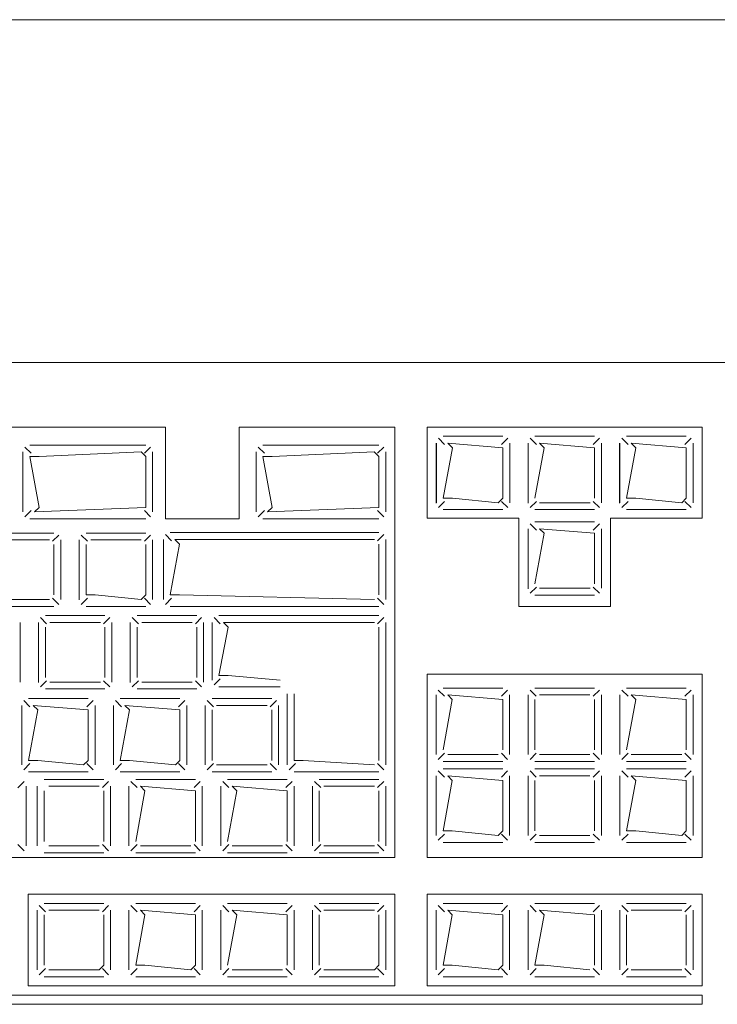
# Model space of a CAD drawing. Header units: feet. Extents: x 8 to 127, y 6 to 90.
# Tile 281 of 538: x 44.6903 to 44.7663, y 50.2927 to 50.4. Entities that reach past the tile are written whole.
import ezdxf

# ---------------------------------------------------------------- set-up
doc = ezdxf.new("R2010")
doc.units = ezdxf.units.FT
doc.header["$MEASUREMENT"] = 0
doc.layers.add('MOBILARIO', color=8, linetype='Continuous')
doc.layers.add('MOBILIÁRIO2', color=250, linetype='Continuous')

msp = doc.modelspace()

# ---------------------------------------------------------------- linework, layer by layer
at = {"layer": 'MOBILARIO', "lineweight": 5}
for p, q in [((44.58266, 50.36268), (44.81066, 50.36268)), ((44.58266, 50.36268), (44.81066, 50.36268)), ((44.60966, 50.35562), (44.70616, 50.35562)), ((44.60966, 50.35562), (44.70616, 50.35562)), ((44.70616, 50.34562), (44.70616, 50.35562)), ((44.70616, 50.34562), (44.70616, 50.35562)), ((44.71416, 50.35562), (44.73116, 50.35562)), ((44.71416, 50.34562), (44.71416, 50.35562)), ((44.71416, 50.35562), (44.73116, 50.35562)), ((44.71416, 50.34562), (44.71416, 50.35562)), ((44.73116, 50.30868), (44.73116, 50.35562)), ((44.73116, 50.30868), (44.73116, 50.35562)), ((44.76466, 50.35562), (44.73466, 50.35562)), ((44.73466, 50.35562), (44.73466, 50.34568)), ((44.76466, 50.35562), (44.73466, 50.35562)), ((44.73466, 50.35562), (44.73466, 50.34568)), ((44.76466, 50.34568), (44.76466, 50.35562)), ((44.76466, 50.34568), (44.76466, 50.35562)), ((44.73657, 50.35372), (44.73589, 50.3544)), ((44.73657, 50.35372), (44.73589, 50.3544)), ((44.73642, 50.35462), (44.74292, 50.35462)), ((44.73642, 50.35462), (44.74292, 50.35462)), ((44.74278, 50.35372), (44.74345, 50.3544)), ((44.74278, 50.35372), (44.74345, 50.3544)), ((44.74657, 50.35372), (44.74589, 50.3544)), ((44.74657, 50.35372), (44.74589, 50.3544)), ((44.74642, 50.35462), (44.75292, 50.35462)), ((44.74642, 50.35462), (44.75292, 50.35462)), ((44.75278, 50.35372), (44.75345, 50.3544)), ((44.75278, 50.35372), (44.75345, 50.3544)), ((44.75656, 50.35372), (44.75588, 50.3544)), ((44.75656, 50.35372), (44.75588, 50.3544)), ((44.75641, 50.35462), (44.76291, 50.35462)), ((44.75641, 50.35462), (44.76291, 50.35462)), ((44.76276, 50.35372), (44.76344, 50.3544)), ((44.76276, 50.35372), (44.76344, 50.3544)), ((44.69151, 50.35277), (44.69083, 50.35344)), ((44.69151, 50.35277), (44.69083, 50.35344)), ((44.70399, 50.35366), (44.69136, 50.35366)), ((44.70399, 50.35366), (44.69136, 50.35366)), ((44.70384, 50.35277), (44.70452, 50.35344)), ((44.70384, 50.35277), (44.70452, 50.35344)), ((44.71692, 50.35277), (44.71624, 50.35344)), ((44.71692, 50.35277), (44.71624, 50.35344)), ((44.7294, 50.35366), (44.71677, 50.35366)), ((44.7294, 50.35366), (44.71677, 50.35366)), ((44.72925, 50.35277), (44.72993, 50.35344)), ((44.72925, 50.35277), (44.72993, 50.35344)), ((44.73566, 50.34733), (44.73566, 50.35388)), ((44.73566, 50.34733), (44.73566, 50.35388)), ((44.73567, 50.34737), (44.73567, 50.35387)), ((44.73567, 50.34737), (44.73567, 50.35387)), ((44.73642, 50.34787), (44.73742, 50.35337)), ((44.73642, 50.34787), (44.73742, 50.35337)), ((44.73742, 50.35337), (44.73692, 50.35387)), ((44.73692, 50.35387), (44.74292, 50.35337)), ((44.73742, 50.35337), (44.73692, 50.35387)), ((44.73692, 50.35387), (44.74292, 50.35337)), ((44.74292, 50.35337), (44.74292, 50.34787)), ((44.74292, 50.35337), (44.74292, 50.34787)), ((44.74367, 50.35387), (44.74367, 50.34737)), ((44.74367, 50.35387), (44.74367, 50.34737)), ((44.74566, 50.34733), (44.74566, 50.35388)), ((44.74566, 50.34733), (44.74566, 50.35388)), ((44.74567, 50.34737), (44.74567, 50.35387)), ((44.74567, 50.34737), (44.74567, 50.35387)), ((44.74642, 50.34787), (44.74742, 50.35337)), ((44.74642, 50.34787), (44.74742, 50.35337)), ((44.74742, 50.35337), (44.74692, 50.35387)), ((44.74692, 50.35387), (44.75292, 50.35337)), ((44.74742, 50.35337), (44.74692, 50.35387)), ((44.74692, 50.35387), (44.75292, 50.35337)), ((44.75292, 50.35337), (44.75292, 50.34787)), ((44.75292, 50.35337), (44.75292, 50.34787)), ((44.75367, 50.35387), (44.75367, 50.34737)), ((44.75367, 50.35387), (44.75367, 50.34737)), ((44.75565, 50.34733), (44.75565, 50.35388)), ((44.75565, 50.34733), (44.75565, 50.35388)), ((44.75566, 50.34737), (44.75566, 50.35387)), ((44.75566, 50.34737), (44.75566, 50.35387)), ((44.75641, 50.34787), (44.75741, 50.35337)), ((44.75641, 50.34787), (44.75741, 50.35337)), ((44.75741, 50.35337), (44.75691, 50.35387)), ((44.75691, 50.35387), (44.76291, 50.35337)), ((44.75741, 50.35337), (44.75691, 50.35387)), ((44.75691, 50.35387), (44.76291, 50.35337)), ((44.76291, 50.35337), (44.76291, 50.34787)), ((44.76291, 50.35337), (44.76291, 50.34787)), ((44.76366, 50.35387), (44.76366, 50.34737)), ((44.76366, 50.35387), (44.76366, 50.34737)), ((44.69061, 50.35291), (44.69061, 50.34637)), ((44.69061, 50.35291), (44.69061, 50.34637)), ((44.69236, 50.35241), (44.69136, 50.35241)), ((44.69136, 50.35241), (44.69236, 50.34687)), ((44.69236, 50.35241), (44.69136, 50.35241)), ((44.69136, 50.35241), (44.69236, 50.34687)), ((44.70349, 50.35291), (44.69236, 50.35241)), ((44.70349, 50.35291), (44.69236, 50.35241)), ((44.70399, 50.35241), (44.70349, 50.35291)), ((44.70399, 50.35241), (44.70349, 50.35291)), ((44.70399, 50.34687), (44.70399, 50.35241)), ((44.70399, 50.34687), (44.70399, 50.35241)), ((44.70474, 50.34637), (44.70474, 50.35291)), ((44.70474, 50.34637), (44.70474, 50.35291)), ((44.71602, 50.35291), (44.71602, 50.34637)), ((44.71602, 50.35291), (44.71602, 50.34637)), ((44.71777, 50.35241), (44.71677, 50.35241)), ((44.71677, 50.35241), (44.71777, 50.34687)), ((44.71777, 50.35241), (44.71677, 50.35241)), ((44.71677, 50.35241), (44.71777, 50.34687)), ((44.7289, 50.35291), (44.71777, 50.35241)), ((44.7289, 50.35291), (44.71777, 50.35241)), ((44.7294, 50.35241), (44.7289, 50.35291)), ((44.7294, 50.35241), (44.7289, 50.35291)), ((44.7294, 50.34687), (44.7294, 50.35241)), ((44.7294, 50.34687), (44.7294, 50.35241)), ((44.73015, 50.34637), (44.73015, 50.35291)), ((44.73015, 50.34637), (44.73015, 50.35291)), ((44.73742, 50.34787), (44.73642, 50.34787)), ((44.73742, 50.34787), (44.73642, 50.34787)), ((44.74242, 50.34737), (44.73742, 50.34787)), ((44.74242, 50.34737), (44.73742, 50.34787)), ((44.74292, 50.34787), (44.74242, 50.34737)), ((44.74292, 50.34787), (44.74242, 50.34737)), ((44.75741, 50.34787), (44.75641, 50.34787)), ((44.75741, 50.34787), (44.75641, 50.34787)), ((44.76241, 50.34737), (44.75741, 50.34787)), ((44.76241, 50.34737), (44.75741, 50.34787)), ((44.76291, 50.34787), (44.76241, 50.34737)), ((44.76291, 50.34787), (44.76241, 50.34737)), ((44.69236, 50.34687), (44.69186, 50.34637)), ((44.69186, 50.34637), (44.70399, 50.34687)), ((44.69236, 50.34687), (44.69186, 50.34637)), ((44.69186, 50.34637), (44.70399, 50.34687)), ((44.71777, 50.34687), (44.71727, 50.34637)), ((44.71727, 50.34637), (44.7294, 50.34687)), ((44.71777, 50.34687), (44.71727, 50.34637)), ((44.71727, 50.34637), (44.7294, 50.34687)), ((44.73657, 50.34752), (44.73589, 50.34684)), ((44.73657, 50.34752), (44.73589, 50.34684)), ((44.74292, 50.34662), (44.73642, 50.34662)), ((44.74292, 50.34662), (44.73642, 50.34662)), ((44.74278, 50.34752), (44.74345, 50.34684)), ((44.74278, 50.34752), (44.74345, 50.34684)), ((44.74657, 50.34752), (44.74589, 50.34684)), ((44.74657, 50.34752), (44.74589, 50.34684)), ((44.75292, 50.34662), (44.74642, 50.34662)), ((44.75292, 50.34662), (44.74642, 50.34662)), ((44.75242, 50.34737), (44.74692, 50.34737)), ((44.75242, 50.34737), (44.74692, 50.34737)), ((44.75278, 50.34752), (44.75345, 50.34684)), ((44.75278, 50.34752), (44.75345, 50.34684)), ((44.75656, 50.34752), (44.75588, 50.34684)), ((44.75656, 50.34752), (44.75588, 50.34684)), ((44.76291, 50.34662), (44.75641, 50.34662)), ((44.76291, 50.34662), (44.75641, 50.34662)), ((44.76276, 50.34752), (44.76344, 50.34684)), ((44.76276, 50.34752), (44.76344, 50.34684)), ((44.69151, 50.34652), (44.69083, 50.34584)), ((44.69151, 50.34652), (44.69083, 50.34584)), ((44.69136, 50.34562), (44.70399, 50.34562)), ((44.69136, 50.34562), (44.70399, 50.34562)), ((44.70384, 50.34652), (44.70452, 50.34584)), ((44.70384, 50.34652), (44.70452, 50.34584)), ((44.70616, 50.34562), (44.71416, 50.34562)), ((44.70616, 50.34562), (44.71416, 50.34562)), ((44.71692, 50.34652), (44.71624, 50.34584)), ((44.71692, 50.34652), (44.71624, 50.34584)), ((44.71677, 50.34562), (44.7294, 50.34562)), ((44.71677, 50.34562), (44.7294, 50.34562)), ((44.72925, 50.34652), (44.72993, 50.34584)), ((44.72925, 50.34652), (44.72993, 50.34584)), ((44.73466, 50.34568), (44.74466, 50.34568)), ((44.73466, 50.34568), (44.74466, 50.34568)), ((44.74466, 50.34568), (44.74466, 50.33607)), ((44.74466, 50.34568), (44.74466, 50.33607)), ((44.75466, 50.34568), (44.76466, 50.34568)), ((44.75466, 50.33607), (44.75466, 50.34568)), ((44.75466, 50.34568), (44.76466, 50.34568)), ((44.75466, 50.33607), (44.75466, 50.34568)), ((44.74566, 50.338), (44.74566, 50.34454)), ((44.74566, 50.338), (44.74566, 50.34454)), ((44.74567, 50.33804), (44.74567, 50.34454)), ((44.74567, 50.33804), (44.74567, 50.34454)), ((44.74657, 50.34439), (44.74589, 50.34507)), ((44.74657, 50.34439), (44.74589, 50.34507)), ((44.74642, 50.34529), (44.75292, 50.34529)), ((44.74642, 50.34529), (44.75292, 50.34529)), ((44.74742, 50.34404), (44.74692, 50.34454)), ((44.74692, 50.34454), (44.75292, 50.34404)), ((44.74742, 50.34404), (44.74692, 50.34454)), ((44.74692, 50.34454), (44.75292, 50.34404)), ((44.75278, 50.34439), (44.75345, 50.34507)), ((44.75278, 50.34439), (44.75345, 50.34507)), ((44.75367, 50.34454), (44.75367, 50.33804)), ((44.75367, 50.34454), (44.75367, 50.33804)), ((44.68749, 50.34407), (44.69399, 50.34407)), ((44.68749, 50.34407), (44.69399, 50.34407)), ((44.69384, 50.34317), (44.69452, 50.34385)), ((44.69384, 50.34317), (44.69452, 50.34385)), ((44.69672, 50.33678), (44.69672, 50.34332)), ((44.69672, 50.33678), (44.69672, 50.34332)), ((44.69763, 50.34317), (44.69695, 50.34385)), ((44.69763, 50.34317), (44.69695, 50.34385)), ((44.69749, 50.34407), (44.70399, 50.34407)), ((44.69749, 50.34407), (44.70399, 50.34407)), ((44.70384, 50.34317), (44.70452, 50.34385)), ((44.70384, 50.34317), (44.70452, 50.34385)), ((44.70591, 50.34337), (44.70591, 50.33682)), ((44.70591, 50.34337), (44.70591, 50.33682)), ((44.7068, 50.34322), (44.70613, 50.3439)), ((44.7068, 50.34322), (44.70613, 50.3439)), ((44.72941, 50.34412), (44.70666, 50.34412)), ((44.72941, 50.34412), (44.70666, 50.34412)), ((44.70766, 50.34287), (44.70716, 50.34337)), ((44.70716, 50.34337), (44.72891, 50.34337)), ((44.70766, 50.34287), (44.70716, 50.34337)), ((44.70716, 50.34337), (44.72891, 50.34337)), ((44.72926, 50.34322), (44.72994, 50.3439)), ((44.72926, 50.34322), (44.72994, 50.3439)), ((44.73016, 50.33682), (44.73016, 50.34337)), ((44.73016, 50.33682), (44.73016, 50.34337)), ((44.74642, 50.33854), (44.74742, 50.34404)), ((44.74642, 50.33854), (44.74742, 50.34404)), ((44.75292, 50.34404), (44.75292, 50.33854)), ((44.75292, 50.34404), (44.75292, 50.33854)), ((44.68799, 50.34332), (44.69349, 50.34332)), ((44.68799, 50.34332), (44.69349, 50.34332)), ((44.69399, 50.34282), (44.69399, 50.33732)), ((44.69399, 50.34282), (44.69399, 50.33732)), ((44.69474, 50.34332), (44.69474, 50.33682)), ((44.69474, 50.34332), (44.69474, 50.33682)), ((44.69674, 50.33682), (44.69674, 50.34332)), ((44.69674, 50.33682), (44.69674, 50.34332)), ((44.69749, 50.33732), (44.69749, 50.34282)), ((44.69749, 50.33732), (44.69749, 50.34282)), ((44.69799, 50.34332), (44.70349, 50.34332)), ((44.69799, 50.34332), (44.70349, 50.34332)), ((44.70399, 50.34282), (44.70399, 50.33732)), ((44.70399, 50.34282), (44.70399, 50.33732)), ((44.70474, 50.34332), (44.70474, 50.33682)), ((44.70474, 50.34332), (44.70474, 50.33682)), ((44.70666, 50.33732), (44.70766, 50.34287)), ((44.70666, 50.33732), (44.70766, 50.34287)), ((44.72941, 50.34287), (44.72941, 50.33732)), ((44.72941, 50.34287), (44.72941, 50.33732)), ((44.74657, 50.33818), (44.74589, 50.3375)), ((44.74657, 50.33818), (44.74589, 50.3375)), ((44.75242, 50.33804), (44.74692, 50.33804)), ((44.75242, 50.33804), (44.74692, 50.33804)), ((44.75278, 50.33818), (44.75345, 50.3375)), ((44.75278, 50.33818), (44.75345, 50.3375)), ((44.69384, 50.33696), (44.69452, 50.33629)), ((44.69384, 50.33696), (44.69452, 50.33629)), ((44.69763, 50.33696), (44.69695, 50.33629)), ((44.69763, 50.33696), (44.69695, 50.33629)), ((44.69849, 50.33732), (44.69749, 50.33732)), ((44.69849, 50.33732), (44.69749, 50.33732)), ((44.70349, 50.33682), (44.69849, 50.33732)), ((44.70349, 50.33682), (44.69849, 50.33732)), ((44.70399, 50.33732), (44.70349, 50.33682)), ((44.70399, 50.33732), (44.70349, 50.33682)), ((44.70384, 50.33696), (44.70452, 50.33629)), ((44.70384, 50.33696), (44.70452, 50.33629)), ((44.7068, 50.33697), (44.70613, 50.33629)), ((44.7068, 50.33697), (44.70613, 50.33629)), ((44.70766, 50.33732), (44.70666, 50.33732)), ((44.70766, 50.33732), (44.70666, 50.33732)), ((44.72891, 50.33682), (44.70766, 50.33732)), ((44.72891, 50.33682), (44.70766, 50.33732)), ((44.72926, 50.33697), (44.72994, 50.33629)), ((44.72926, 50.33697), (44.72994, 50.33629)), ((44.75292, 50.33729), (44.74642, 50.33729)), ((44.75292, 50.33729), (44.74642, 50.33729)), ((44.69399, 50.33607), (44.68749, 50.33607)), ((44.69399, 50.33607), (44.68749, 50.33607)), ((44.69349, 50.33682), (44.68799, 50.33682)), ((44.69349, 50.33682), (44.68799, 50.33682)), ((44.70399, 50.33607), (44.69749, 50.33607)), ((44.70399, 50.33607), (44.69749, 50.33607)), ((44.70666, 50.33607), (44.72941, 50.33607)), ((44.70666, 50.33607), (44.72941, 50.33607)), ((44.74466, 50.33607), (44.75466, 50.33607)), ((44.74466, 50.33607), (44.75466, 50.33607)), ((44.69319, 50.33417), (44.69252, 50.33485)), ((44.69319, 50.33417), (44.69252, 50.33485)), ((44.69305, 50.33507), (44.69955, 50.33507)), ((44.69305, 50.33507), (44.69955, 50.33507)), ((44.6994, 50.33417), (44.70008, 50.33485)), ((44.6994, 50.33417), (44.70008, 50.33485)), ((44.70319, 50.33417), (44.70252, 50.33485)), ((44.70319, 50.33417), (44.70252, 50.33485)), ((44.70305, 50.33507), (44.70955, 50.33507)), ((44.70305, 50.33507), (44.70955, 50.33507)), ((44.7094, 50.33417), (44.71008, 50.33485)), ((44.7094, 50.33417), (44.71008, 50.33485)), ((44.71144, 50.33485), (44.71211, 50.33417)), ((44.71144, 50.33485), (44.71211, 50.33417)), ((44.71197, 50.33507), (44.72941, 50.33507)), ((44.71197, 50.33507), (44.72941, 50.33507)), ((44.72994, 50.33485), (44.72926, 50.33417)), ((44.72994, 50.33485), (44.72926, 50.33417)), ((44.6903, 50.33432), (44.6903, 50.32782)), ((44.6903, 50.33432), (44.6903, 50.32782)), ((44.69229, 50.32778), (44.69229, 50.33432)), ((44.69229, 50.32778), (44.69229, 50.33432)), ((44.6923, 50.32782), (44.6923, 50.33432)), ((44.6923, 50.32782), (44.6923, 50.33432)), ((44.69305, 50.32832), (44.69305, 50.33382)), ((44.69305, 50.32832), (44.69305, 50.33382)), ((44.69355, 50.33432), (44.69905, 50.33432)), ((44.69355, 50.33432), (44.69905, 50.33432)), ((44.69955, 50.33382), (44.69955, 50.32832)), ((44.69955, 50.33382), (44.69955, 50.32832)), ((44.7003, 50.33432), (44.7003, 50.32782)), ((44.7003, 50.33432), (44.7003, 50.32782)), ((44.70229, 50.32778), (44.70229, 50.33432)), ((44.70229, 50.32778), (44.70229, 50.33432)), ((44.7023, 50.32782), (44.7023, 50.33432)), ((44.7023, 50.32782), (44.7023, 50.33432)), ((44.70305, 50.32832), (44.70305, 50.33382)), ((44.70305, 50.32832), (44.70305, 50.33382)), ((44.70355, 50.33432), (44.70905, 50.33432)), ((44.70355, 50.33432), (44.70905, 50.33432)), ((44.70955, 50.33382), (44.70955, 50.32832)), ((44.70955, 50.33382), (44.70955, 50.32832)), ((44.7103, 50.33432), (44.7103, 50.32782)), ((44.7103, 50.33432), (44.7103, 50.32782)), ((44.71122, 50.32804), (44.71122, 50.33432)), ((44.71122, 50.32804), (44.71122, 50.33432)), ((44.71197, 50.32854), (44.71297, 50.33382)), ((44.71197, 50.32854), (44.71297, 50.33382)), ((44.71247, 50.33432), (44.72891, 50.33432)), ((44.71297, 50.33382), (44.71247, 50.33432)), ((44.71247, 50.33432), (44.72891, 50.33432)), ((44.71297, 50.33382), (44.71247, 50.33432)), ((44.72941, 50.33382), (44.72941, 50.31928)), ((44.72941, 50.33382), (44.72941, 50.31928)), ((44.73016, 50.33432), (44.73016, 50.31878)), ((44.73016, 50.33432), (44.73016, 50.31878)), ((44.71297, 50.32854), (44.71197, 50.32854)), ((44.71297, 50.32854), (44.71197, 50.32854)), ((44.71866, 50.32804), (44.71297, 50.32854)), ((44.71866, 50.32804), (44.71297, 50.32854)), ((44.73466, 50.30868), (44.73466, 50.32868)), ((44.73466, 50.32868), (44.76466, 50.32868)), ((44.73466, 50.30868), (44.73466, 50.32868)), ((44.73466, 50.32868), (44.76466, 50.32868)), ((44.76466, 50.32868), (44.76466, 50.30868)), ((44.76466, 50.32868), (44.76466, 50.30868)), ((44.69319, 50.32796), (44.69252, 50.32729)), ((44.69319, 50.32796), (44.69252, 50.32729)), ((44.69905, 50.32782), (44.69355, 50.32782)), ((44.69905, 50.32782), (44.69355, 50.32782)), ((44.6994, 50.32796), (44.70008, 50.32729)), ((44.6994, 50.32796), (44.70008, 50.32729)), ((44.70319, 50.32796), (44.70252, 50.32729)), ((44.70319, 50.32796), (44.70252, 50.32729)), ((44.70905, 50.32782), (44.70355, 50.32782)), ((44.70905, 50.32782), (44.70355, 50.32782)), ((44.7094, 50.32796), (44.71008, 50.32729)), ((44.7094, 50.32796), (44.71008, 50.32729)), ((44.71144, 50.32751), (44.71211, 50.32818)), ((44.71144, 50.32751), (44.71211, 50.32818)), ((44.71866, 50.32729), (44.71197, 50.32729)), ((44.71866, 50.32729), (44.71197, 50.32729)), ((44.69955, 50.32707), (44.69305, 50.32707)), ((44.69955, 50.32707), (44.69305, 50.32707)), ((44.70955, 50.32707), (44.70305, 50.32707)), ((44.70955, 50.32707), (44.70305, 50.32707)), ((44.71941, 50.31878), (44.71941, 50.32654)), ((44.71941, 50.31878), (44.71941, 50.32654)), ((44.72016, 50.31928), (44.72016, 50.32654)), ((44.72016, 50.31928), (44.72016, 50.32654)), ((44.73566, 50.31992), (44.73566, 50.32642)), ((44.73566, 50.31992), (44.73566, 50.32642)), ((44.73656, 50.32627), (44.73588, 50.32695)), ((44.73656, 50.32627), (44.73588, 50.32695)), ((44.73641, 50.32717), (44.74291, 50.32717)), ((44.73641, 50.32717), (44.74291, 50.32717)), ((44.73741, 50.32592), (44.73691, 50.32642)), ((44.73691, 50.32642), (44.74291, 50.32592)), ((44.73741, 50.32592), (44.73691, 50.32642)), ((44.73691, 50.32642), (44.74291, 50.32592)), ((44.74276, 50.32627), (44.74344, 50.32695)), ((44.74276, 50.32627), (44.74344, 50.32695)), ((44.74366, 50.32642), (44.74366, 50.31992)), ((44.74366, 50.32642), (44.74366, 50.31992)), ((44.74566, 50.31992), (44.74566, 50.32642)), ((44.74566, 50.31992), (44.74566, 50.32642)), ((44.74656, 50.32627), (44.74588, 50.32695)), ((44.74656, 50.32627), (44.74588, 50.32695)), ((44.74641, 50.32717), (44.75291, 50.32717)), ((44.74641, 50.32717), (44.75291, 50.32717)), ((44.74691, 50.32642), (44.75241, 50.32642)), ((44.74691, 50.32642), (44.75241, 50.32642)), ((44.75276, 50.32627), (44.75344, 50.32695)), ((44.75276, 50.32627), (44.75344, 50.32695)), ((44.75366, 50.32642), (44.75366, 50.31992)), ((44.75366, 50.32642), (44.75366, 50.31992)), ((44.75566, 50.31992), (44.75566, 50.32642)), ((44.75566, 50.31992), (44.75566, 50.32642)), ((44.75656, 50.32627), (44.75588, 50.32695)), ((44.75656, 50.32627), (44.75588, 50.32695)), ((44.75641, 50.32717), (44.76291, 50.32717)), ((44.75641, 50.32717), (44.76291, 50.32717)), ((44.75741, 50.32592), (44.75691, 50.32642)), ((44.75691, 50.32642), (44.76291, 50.32592)), ((44.75741, 50.32592), (44.75691, 50.32642)), ((44.75691, 50.32642), (44.76291, 50.32592)), ((44.76276, 50.32627), (44.76344, 50.32695)), ((44.76276, 50.32627), (44.76344, 50.32695)), ((44.76366, 50.32642), (44.76366, 50.31992)), ((44.76366, 50.32642), (44.76366, 50.31992)), ((44.69047, 50.31878), (44.69047, 50.32528)), ((44.69047, 50.31878), (44.69047, 50.32528)), ((44.69136, 50.32513), (44.69069, 50.32581)), ((44.69136, 50.32513), (44.69069, 50.32581)), ((44.69122, 50.32603), (44.69772, 50.32603)), ((44.69122, 50.32603), (44.69772, 50.32603)), ((44.69222, 50.32478), (44.69172, 50.32528)), ((44.69172, 50.32528), (44.69772, 50.32478)), ((44.69222, 50.32478), (44.69172, 50.32528)), ((44.69172, 50.32528), (44.69772, 50.32478)), ((44.69757, 50.32513), (44.69825, 50.32581)), ((44.69757, 50.32513), (44.69825, 50.32581)), ((44.69847, 50.32528), (44.69847, 50.31878)), ((44.69847, 50.32528), (44.69847, 50.31878)), ((44.70047, 50.31878), (44.70047, 50.32528)), ((44.70047, 50.31878), (44.70047, 50.32528)), ((44.70136, 50.32513), (44.70069, 50.32581)), ((44.70136, 50.32513), (44.70069, 50.32581)), ((44.70122, 50.32603), (44.70772, 50.32603)), ((44.70122, 50.32603), (44.70772, 50.32603)), ((44.70222, 50.32478), (44.70172, 50.32528)), ((44.70172, 50.32528), (44.70772, 50.32478)), ((44.70222, 50.32478), (44.70172, 50.32528)), ((44.70172, 50.32528), (44.70772, 50.32478)), ((44.70757, 50.32513), (44.70825, 50.32581)), ((44.70757, 50.32513), (44.70825, 50.32581)), ((44.70847, 50.32528), (44.70847, 50.31878)), ((44.70847, 50.32528), (44.70847, 50.31878)), ((44.71047, 50.31878), (44.71047, 50.32528)), ((44.71047, 50.31878), (44.71047, 50.32528)), ((44.71136, 50.32513), (44.71069, 50.32581)), ((44.71136, 50.32513), (44.71069, 50.32581)), ((44.71122, 50.32603), (44.71772, 50.32603)), ((44.71122, 50.32603), (44.71772, 50.32603)), ((44.71172, 50.32528), (44.71722, 50.32528)), ((44.71172, 50.32528), (44.71722, 50.32528)), ((44.71757, 50.32513), (44.71825, 50.32581)), ((44.71757, 50.32513), (44.71825, 50.32581)), ((44.71847, 50.32528), (44.71847, 50.31878)), ((44.71847, 50.32528), (44.71847, 50.31878)), ((44.73641, 50.32042), (44.73741, 50.32592)), ((44.73641, 50.32042), (44.73741, 50.32592)), ((44.74291, 50.32592), (44.74291, 50.32042)), ((44.74291, 50.32592), (44.74291, 50.32042)), ((44.74641, 50.32042), (44.74641, 50.32592)), ((44.74641, 50.32042), (44.74641, 50.32592)), ((44.75291, 50.32592), (44.75291, 50.32042)), ((44.75291, 50.32592), (44.75291, 50.32042)), ((44.75641, 50.32042), (44.75741, 50.32592)), ((44.75641, 50.32042), (44.75741, 50.32592)), ((44.76291, 50.32592), (44.76291, 50.32042)), ((44.76291, 50.32592), (44.76291, 50.32042)), ((44.69122, 50.31928), (44.69222, 50.32478)), ((44.69122, 50.31928), (44.69222, 50.32478)), ((44.69772, 50.32478), (44.69772, 50.31928)), ((44.69772, 50.32478), (44.69772, 50.31928)), ((44.70122, 50.31928), (44.70222, 50.32478)), ((44.70122, 50.31928), (44.70222, 50.32478)), ((44.70772, 50.32478), (44.70772, 50.31928)), ((44.70772, 50.32478), (44.70772, 50.31928)), ((44.71122, 50.31928), (44.71122, 50.32478)), ((44.71122, 50.31928), (44.71122, 50.32478)), ((44.71772, 50.32478), (44.71772, 50.31928)), ((44.71772, 50.32478), (44.71772, 50.31928)), ((44.73656, 50.32007), (44.73588, 50.31939)), ((44.73656, 50.32007), (44.73588, 50.31939)), ((44.74241, 50.31992), (44.73691, 50.31992)), ((44.74241, 50.31992), (44.73691, 50.31992)), ((44.74276, 50.32007), (44.74344, 50.31939)), ((44.74276, 50.32007), (44.74344, 50.31939)), ((44.74656, 50.32007), (44.74588, 50.31939)), ((44.74656, 50.32007), (44.74588, 50.31939)), ((44.75241, 50.31992), (44.74691, 50.31992)), ((44.75241, 50.31992), (44.74691, 50.31992)), ((44.75276, 50.32007), (44.75344, 50.31939)), ((44.75276, 50.32007), (44.75344, 50.31939)), ((44.75656, 50.32007), (44.75588, 50.31939)), ((44.75656, 50.32007), (44.75588, 50.31939)), ((44.76241, 50.31992), (44.75691, 50.31992)), ((44.76241, 50.31992), (44.75691, 50.31992)), ((44.76276, 50.32007), (44.76344, 50.31939)), ((44.76276, 50.32007), (44.76344, 50.31939)), ((44.69136, 50.31893), (44.69069, 50.31825)), ((44.69136, 50.31893), (44.69069, 50.31825)), ((44.69222, 50.31928), (44.69122, 50.31928)), ((44.69222, 50.31928), (44.69122, 50.31928)), ((44.69722, 50.31878), (44.69222, 50.31928)), ((44.69722, 50.31878), (44.69222, 50.31928)), ((44.69772, 50.31928), (44.69722, 50.31878)), ((44.69772, 50.31928), (44.69722, 50.31878)), ((44.69757, 50.31893), (44.69825, 50.31825)), ((44.69757, 50.31893), (44.69825, 50.31825)), ((44.70136, 50.31893), (44.70069, 50.31825)), ((44.70136, 50.31893), (44.70069, 50.31825)), ((44.70222, 50.31928), (44.70122, 50.31928)), ((44.70222, 50.31928), (44.70122, 50.31928)), ((44.70722, 50.31878), (44.70222, 50.31928)), ((44.70722, 50.31878), (44.70222, 50.31928)), ((44.70772, 50.31928), (44.70722, 50.31878)), ((44.70772, 50.31928), (44.70722, 50.31878)), ((44.70757, 50.31893), (44.70825, 50.31825)), ((44.70757, 50.31893), (44.70825, 50.31825)), ((44.71136, 50.31893), (44.71069, 50.31825)), ((44.71136, 50.31893), (44.71069, 50.31825)), ((44.71722, 50.31878), (44.71172, 50.31878)), ((44.71722, 50.31878), (44.71172, 50.31878)), ((44.71757, 50.31893), (44.71825, 50.31825)), ((44.71757, 50.31893), (44.71825, 50.31825)), ((44.71963, 50.31825), (44.72031, 50.31893)), ((44.71963, 50.31825), (44.72031, 50.31893)), ((44.72116, 50.31928), (44.72016, 50.31928)), ((44.72116, 50.31928), (44.72016, 50.31928)), ((44.72891, 50.31878), (44.72116, 50.31928)), ((44.72891, 50.31878), (44.72116, 50.31928)), ((44.72994, 50.31825), (44.72926, 50.31893)), ((44.72994, 50.31825), (44.72926, 50.31893)), ((44.74291, 50.31917), (44.73641, 50.31917)), ((44.74291, 50.31917), (44.73641, 50.31917)), ((44.75291, 50.31917), (44.74641, 50.31917)), ((44.75291, 50.31917), (44.74641, 50.31917)), ((44.76291, 50.31917), (44.75641, 50.31917)), ((44.76291, 50.31917), (44.75641, 50.31917)), ((44.69772, 50.31803), (44.69122, 50.31803)), ((44.69772, 50.31803), (44.69122, 50.31803)), ((44.70772, 50.31803), (44.70122, 50.31803)), ((44.70772, 50.31803), (44.70122, 50.31803)), ((44.71772, 50.31803), (44.71122, 50.31803)), ((44.71772, 50.31803), (44.71122, 50.31803)), ((44.72941, 50.31803), (44.72016, 50.31803)), ((44.72941, 50.31803), (44.72016, 50.31803)), ((44.73566, 50.31109), (44.73566, 50.31759)), ((44.73566, 50.31109), (44.73566, 50.31759)), ((44.73656, 50.31745), (44.73588, 50.31812)), ((44.73656, 50.31745), (44.73588, 50.31812)), ((44.73641, 50.31834), (44.74291, 50.31834)), ((44.73641, 50.31834), (44.74291, 50.31834)), ((44.73741, 50.31709), (44.73691, 50.31759)), ((44.73691, 50.31759), (44.74291, 50.31709)), ((44.73741, 50.31709), (44.73691, 50.31759)), ((44.73691, 50.31759), (44.74291, 50.31709)), ((44.74276, 50.31745), (44.74344, 50.31812)), ((44.74276, 50.31745), (44.74344, 50.31812)), ((44.74366, 50.31759), (44.74366, 50.31109)), ((44.74366, 50.31759), (44.74366, 50.31109)), ((44.74566, 50.31109), (44.74566, 50.31759)), ((44.74566, 50.31109), (44.74566, 50.31759)), ((44.74656, 50.31745), (44.74588, 50.31812)), ((44.74656, 50.31745), (44.74588, 50.31812)), ((44.74641, 50.31834), (44.75291, 50.31834)), ((44.74641, 50.31834), (44.75291, 50.31834)), ((44.74691, 50.31759), (44.75241, 50.31759)), ((44.74691, 50.31759), (44.75241, 50.31759)), ((44.75276, 50.31745), (44.75344, 50.31812)), ((44.75276, 50.31745), (44.75344, 50.31812)), ((44.75366, 50.31759), (44.75366, 50.31109)), ((44.75366, 50.31759), (44.75366, 50.31109)), ((44.75566, 50.31109), (44.75566, 50.31759)), ((44.75566, 50.31109), (44.75566, 50.31759)), ((44.75656, 50.31745), (44.75588, 50.31812)), ((44.75656, 50.31745), (44.75588, 50.31812)), ((44.75641, 50.31834), (44.76291, 50.31834)), ((44.75641, 50.31834), (44.76291, 50.31834)), ((44.75741, 50.31709), (44.75691, 50.31759)), ((44.75691, 50.31759), (44.76291, 50.31709)), ((44.75741, 50.31709), (44.75691, 50.31759)), ((44.75691, 50.31759), (44.76291, 50.31709)), ((44.76276, 50.31745), (44.76344, 50.31812)), ((44.76276, 50.31745), (44.76344, 50.31812)), ((44.76366, 50.31759), (44.76366, 50.31109)), ((44.76366, 50.31759), (44.76366, 50.31109)), ((44.69006, 50.3163), (44.69074, 50.31698)), ((44.69006, 50.3163), (44.69074, 50.31698)), ((44.69291, 50.3172), (44.69941, 50.3172)), ((44.69291, 50.3172), (44.69941, 50.3172)), ((44.69926, 50.31631), (44.69994, 50.31698)), ((44.69926, 50.31631), (44.69994, 50.31698)), ((44.70306, 50.31631), (44.70238, 50.31698)), ((44.70306, 50.31631), (44.70238, 50.31698)), ((44.70291, 50.3172), (44.70941, 50.3172)), ((44.70291, 50.3172), (44.70941, 50.3172)), ((44.70926, 50.31631), (44.70994, 50.31698)), ((44.70926, 50.31631), (44.70994, 50.31698)), ((44.71306, 50.31631), (44.71238, 50.31698)), ((44.71306, 50.31631), (44.71238, 50.31698)), ((44.71291, 50.3172), (44.71941, 50.3172)), ((44.71291, 50.3172), (44.71941, 50.3172)), ((44.71926, 50.31631), (44.71994, 50.31698)), ((44.71926, 50.31631), (44.71994, 50.31698)), ((44.72306, 50.31631), (44.72238, 50.31698)), ((44.72306, 50.31631), (44.72238, 50.31698)), ((44.72291, 50.3172), (44.72941, 50.3172)), ((44.72291, 50.3172), (44.72941, 50.3172)), ((44.72926, 50.31631), (44.72994, 50.31698)), ((44.72926, 50.31631), (44.72994, 50.31698)), ((44.73641, 50.31159), (44.73741, 50.31709)), ((44.73641, 50.31159), (44.73741, 50.31709)), ((44.74291, 50.31709), (44.74291, 50.31159)), ((44.74291, 50.31709), (44.74291, 50.31159)), ((44.74641, 50.31159), (44.74641, 50.31709)), ((44.74641, 50.31159), (44.74641, 50.31709)), ((44.75291, 50.31709), (44.75291, 50.31159)), ((44.75291, 50.31709), (44.75291, 50.31159)), ((44.75641, 50.31159), (44.75741, 50.31709)), ((44.75641, 50.31159), (44.75741, 50.31709)), ((44.76291, 50.31709), (44.76291, 50.31159)), ((44.76291, 50.31709), (44.76291, 50.31159)), ((44.69096, 50.31645), (44.69096, 50.30995)), ((44.69096, 50.31645), (44.69096, 50.30995)), ((44.69216, 50.30995), (44.69216, 50.31645)), ((44.69216, 50.30995), (44.69216, 50.31645)), ((44.69291, 50.31045), (44.69291, 50.31595)), ((44.69291, 50.31045), (44.69291, 50.31595)), ((44.69341, 50.31645), (44.69891, 50.31645)), ((44.69341, 50.31645), (44.69891, 50.31645)), ((44.69941, 50.31595), (44.69941, 50.31045)), ((44.69941, 50.31595), (44.69941, 50.31045)), ((44.70016, 50.31645), (44.70016, 50.30995)), ((44.70016, 50.31645), (44.70016, 50.30995)), ((44.70216, 50.30995), (44.70216, 50.31645)), ((44.70216, 50.30995), (44.70216, 50.31645)), ((44.70291, 50.31045), (44.70391, 50.31595)), ((44.70291, 50.31045), (44.70391, 50.31595)), ((44.70391, 50.31595), (44.70341, 50.31645)), ((44.70341, 50.31645), (44.70941, 50.31595)), ((44.70391, 50.31595), (44.70341, 50.31645)), ((44.70341, 50.31645), (44.70941, 50.31595)), ((44.70941, 50.31595), (44.70941, 50.31045)), ((44.70941, 50.31595), (44.70941, 50.31045)), ((44.71016, 50.31645), (44.71016, 50.30995)), ((44.71016, 50.31645), (44.71016, 50.30995)), ((44.71216, 50.30995), (44.71216, 50.31645)), ((44.71216, 50.30995), (44.71216, 50.31645)), ((44.71291, 50.31045), (44.71391, 50.31595)), ((44.71291, 50.31045), (44.71391, 50.31595)), ((44.71391, 50.31595), (44.71341, 50.31645)), ((44.71341, 50.31645), (44.71941, 50.31595)), ((44.71391, 50.31595), (44.71341, 50.31645)), ((44.71341, 50.31645), (44.71941, 50.31595)), ((44.71941, 50.31595), (44.71941, 50.31045)), ((44.71941, 50.31595), (44.71941, 50.31045)), ((44.72016, 50.31645), (44.72016, 50.30995)), ((44.72016, 50.31645), (44.72016, 50.30995)), ((44.72216, 50.30995), (44.72216, 50.31645)), ((44.72216, 50.30995), (44.72216, 50.31645)), ((44.72291, 50.31045), (44.72291, 50.31595)), ((44.72291, 50.31045), (44.72291, 50.31595)), ((44.72341, 50.31645), (44.72891, 50.31645)), ((44.72341, 50.31645), (44.72891, 50.31645)), ((44.72941, 50.31595), (44.72941, 50.31045)), ((44.72941, 50.31595), (44.72941, 50.31045)), ((44.73016, 50.31645), (44.73016, 50.30995)), ((44.73016, 50.31645), (44.73016, 50.30995)), ((44.73656, 50.31124), (44.73588, 50.31056)), ((44.73656, 50.31124), (44.73588, 50.31056)), ((44.73741, 50.31159), (44.73641, 50.31159)), ((44.73741, 50.31159), (44.73641, 50.31159)), ((44.74241, 50.31109), (44.73741, 50.31159)), ((44.74241, 50.31109), (44.73741, 50.31159)), ((44.74291, 50.31159), (44.74241, 50.31109)), ((44.74291, 50.31159), (44.74241, 50.31109)), ((44.74276, 50.31124), (44.74344, 50.31056)), ((44.74276, 50.31124), (44.74344, 50.31056)), ((44.74656, 50.31124), (44.74588, 50.31056)), ((44.74656, 50.31124), (44.74588, 50.31056)), ((44.75276, 50.31124), (44.75344, 50.31056)), ((44.75276, 50.31124), (44.75344, 50.31056)), ((44.75656, 50.31124), (44.75588, 50.31056)), ((44.75656, 50.31124), (44.75588, 50.31056)), ((44.75741, 50.31159), (44.75641, 50.31159)), ((44.75741, 50.31159), (44.75641, 50.31159)), ((44.76241, 50.31109), (44.75741, 50.31159)), ((44.76241, 50.31109), (44.75741, 50.31159)), ((44.76291, 50.31159), (44.76241, 50.31109)), ((44.76291, 50.31159), (44.76241, 50.31109)), ((44.76276, 50.31124), (44.76344, 50.31056)), ((44.76276, 50.31124), (44.76344, 50.31056)), ((44.69006, 50.31009), (44.69074, 50.30942)), ((44.69006, 50.31009), (44.69074, 50.30942)), ((44.69926, 50.3101), (44.69994, 50.30942)), ((44.69926, 50.3101), (44.69994, 50.30942)), ((44.70306, 50.3101), (44.70238, 50.30942)), ((44.70306, 50.3101), (44.70238, 50.30942)), ((44.70926, 50.3101), (44.70994, 50.30942)), ((44.70926, 50.3101), (44.70994, 50.30942)), ((44.71306, 50.3101), (44.71238, 50.30942)), ((44.71306, 50.3101), (44.71238, 50.30942)), ((44.71926, 50.3101), (44.71994, 50.30942)), ((44.71926, 50.3101), (44.71994, 50.30942)), ((44.72306, 50.3101), (44.72238, 50.30942)), ((44.72306, 50.3101), (44.72238, 50.30942)), ((44.72926, 50.3101), (44.72994, 50.30942)), ((44.72926, 50.3101), (44.72994, 50.30942)), ((44.74291, 50.31034), (44.73641, 50.31034)), ((44.74291, 50.31034), (44.73641, 50.31034)), ((44.75291, 50.31034), (44.74641, 50.31034)), ((44.75291, 50.31034), (44.74641, 50.31034)), ((44.75241, 50.31109), (44.74691, 50.31109)), ((44.75241, 50.31109), (44.74691, 50.31109)), ((44.76291, 50.31034), (44.75641, 50.31034)), ((44.76291, 50.31034), (44.75641, 50.31034)), ((44.69941, 50.3092), (44.69291, 50.3092)), ((44.69941, 50.3092), (44.69291, 50.3092)), ((44.69891, 50.30995), (44.69341, 50.30995)), ((44.69891, 50.30995), (44.69341, 50.30995)), ((44.70941, 50.3092), (44.70291, 50.3092)), ((44.70941, 50.3092), (44.70291, 50.3092)), ((44.70891, 50.30995), (44.70341, 50.30995)), ((44.70891, 50.30995), (44.70341, 50.30995)), ((44.71941, 50.3092), (44.71291, 50.3092)), ((44.71941, 50.3092), (44.71291, 50.3092)), ((44.71891, 50.30995), (44.71341, 50.30995)), ((44.71891, 50.30995), (44.71341, 50.30995)), ((44.72941, 50.3092), (44.72291, 50.3092)), ((44.72941, 50.3092), (44.72291, 50.3092)), ((44.72891, 50.30995), (44.72341, 50.30995)), ((44.72891, 50.30995), (44.72341, 50.30995)), ((44.73116, 50.30868), (44.58666, 50.30868)), ((44.73116, 50.30868), (44.58666, 50.30868)), ((44.76466, 50.30868), (44.73466, 50.30868)), ((44.76466, 50.30868), (44.73466, 50.30868)), ((44.69116, 50.29468), (44.69116, 50.30468)), ((44.69116, 50.30468), (44.73116, 50.30468)), ((44.69116, 50.29468), (44.69116, 50.30468)), ((44.69116, 50.30468), (44.73116, 50.30468)), ((44.73116, 50.30468), (44.73116, 50.29468)), ((44.73116, 50.30468), (44.73116, 50.29468)), ((44.73466, 50.29468), (44.73466, 50.30468)), ((44.73466, 50.30468), (44.76466, 50.30468)), ((44.73466, 50.29468), (44.73466, 50.30468)), ((44.73466, 50.30468), (44.76466, 50.30468)), ((44.76466, 50.30468), (44.76466, 50.29468)), ((44.76466, 50.30468), (44.76466, 50.29468)), ((44.69291, 50.30368), (44.69941, 50.30368)), ((44.69291, 50.30368), (44.69941, 50.30368)), ((44.70291, 50.30368), (44.70941, 50.30368)), ((44.70291, 50.30368), (44.70941, 50.30368)), ((44.71291, 50.30368), (44.71941, 50.30368)), ((44.71291, 50.30368), (44.71941, 50.30368)), ((44.72291, 50.30368), (44.72941, 50.30368)), ((44.72291, 50.30368), (44.72941, 50.30368)), ((44.73641, 50.30368), (44.74291, 50.30368)), ((44.73641, 50.30368), (44.74291, 50.30368)), ((44.74641, 50.30368), (44.75291, 50.30368)), ((44.74641, 50.30368), (44.75291, 50.30368)), ((44.75641, 50.30368), (44.76291, 50.30368)), ((44.75641, 50.30368), (44.76291, 50.30368)), ((44.69216, 50.29643), (44.69216, 50.30293)), ((44.69216, 50.29643), (44.69216, 50.30293)), ((44.69306, 50.30278), (44.69238, 50.30346)), ((44.69306, 50.30278), (44.69238, 50.30346)), ((44.69341, 50.30293), (44.69891, 50.30293)), ((44.69341, 50.30293), (44.69891, 50.30293)), ((44.69926, 50.30278), (44.69994, 50.30346)), ((44.69926, 50.30278), (44.69994, 50.30346)), ((44.70016, 50.30293), (44.70016, 50.29643)), ((44.70016, 50.30293), (44.70016, 50.29643)), ((44.70216, 50.29643), (44.70216, 50.30293)), ((44.70216, 50.29643), (44.70216, 50.30293)), ((44.70306, 50.30278), (44.70238, 50.30346)), ((44.70306, 50.30278), (44.70238, 50.30346)), ((44.70391, 50.30243), (44.70341, 50.30293)), ((44.70341, 50.30293), (44.70941, 50.30243)), ((44.70391, 50.30243), (44.70341, 50.30293)), ((44.70341, 50.30293), (44.70941, 50.30243)), ((44.70926, 50.30278), (44.70994, 50.30346)), ((44.70926, 50.30278), (44.70994, 50.30346)), ((44.71016, 50.30293), (44.71016, 50.29643)), ((44.71016, 50.30293), (44.71016, 50.29643)), ((44.71216, 50.29643), (44.71216, 50.30293)), ((44.71216, 50.29643), (44.71216, 50.30293)), ((44.71306, 50.30278), (44.71238, 50.30346)), ((44.71306, 50.30278), (44.71238, 50.30346)), ((44.71391, 50.30243), (44.71341, 50.30293)), ((44.71341, 50.30293), (44.71941, 50.30243)), ((44.71391, 50.30243), (44.71341, 50.30293)), ((44.71341, 50.30293), (44.71941, 50.30243)), ((44.71926, 50.30278), (44.71994, 50.30346)), ((44.71926, 50.30278), (44.71994, 50.30346)), ((44.72016, 50.30293), (44.72016, 50.29643)), ((44.72016, 50.30293), (44.72016, 50.29643)), ((44.72216, 50.29643), (44.72216, 50.30293)), ((44.72216, 50.29643), (44.72216, 50.30293)), ((44.72306, 50.30278), (44.72238, 50.30346)), ((44.72306, 50.30278), (44.72238, 50.30346)), ((44.72341, 50.30293), (44.72891, 50.30293)), ((44.72341, 50.30293), (44.72891, 50.30293)), ((44.72926, 50.30278), (44.72994, 50.30346)), ((44.72926, 50.30278), (44.72994, 50.30346)), ((44.73016, 50.30293), (44.73016, 50.29643)), ((44.73016, 50.30293), (44.73016, 50.29643)), ((44.73566, 50.29643), (44.73566, 50.30293)), ((44.73566, 50.29643), (44.73566, 50.30293)), ((44.73656, 50.30278), (44.73588, 50.30346)), ((44.73656, 50.30278), (44.73588, 50.30346)), ((44.73741, 50.30243), (44.73691, 50.30293)), ((44.73691, 50.30293), (44.74291, 50.30243)), ((44.73741, 50.30243), (44.73691, 50.30293)), ((44.73691, 50.30293), (44.74291, 50.30243)), ((44.74276, 50.30278), (44.74344, 50.30346)), ((44.74276, 50.30278), (44.74344, 50.30346)), ((44.74366, 50.30293), (44.74366, 50.29643)), ((44.74366, 50.30293), (44.74366, 50.29643)), ((44.74566, 50.29643), (44.74566, 50.30293)), ((44.74566, 50.29643), (44.74566, 50.30293)), ((44.74656, 50.30278), (44.74588, 50.30346)), ((44.74656, 50.30278), (44.74588, 50.30346)), ((44.74741, 50.30243), (44.74691, 50.30293)), ((44.74691, 50.30293), (44.75291, 50.30243)), ((44.74741, 50.30243), (44.74691, 50.30293)), ((44.74691, 50.30293), (44.75291, 50.30243)), ((44.75276, 50.30278), (44.75344, 50.30346)), ((44.75276, 50.30278), (44.75344, 50.30346)), ((44.75366, 50.30293), (44.75366, 50.29643)), ((44.75366, 50.30293), (44.75366, 50.29643)), ((44.75566, 50.29643), (44.75566, 50.30293)), ((44.75566, 50.29643), (44.75566, 50.30293)), ((44.75656, 50.30278), (44.75588, 50.30346)), ((44.75656, 50.30278), (44.75588, 50.30346)), ((44.75691, 50.30293), (44.76241, 50.30293)), ((44.75691, 50.30293), (44.76241, 50.30293)), ((44.76276, 50.30278), (44.76344, 50.30346)), ((44.76276, 50.30278), (44.76344, 50.30346)), ((44.76366, 50.30293), (44.76366, 50.29643)), ((44.76366, 50.30293), (44.76366, 50.29643)), ((44.69291, 50.29693), (44.69291, 50.30243)), ((44.69291, 50.29693), (44.69291, 50.30243)), ((44.69941, 50.30243), (44.69941, 50.29693)), ((44.69941, 50.30243), (44.69941, 50.29693)), ((44.70291, 50.29693), (44.70391, 50.30243)), ((44.70291, 50.29693), (44.70391, 50.30243)), ((44.70941, 50.30243), (44.70941, 50.29693)), ((44.70941, 50.30243), (44.70941, 50.29693)), ((44.71291, 50.29693), (44.71391, 50.30243)), ((44.71291, 50.29693), (44.71391, 50.30243)), ((44.71941, 50.30243), (44.71941, 50.29693)), ((44.71941, 50.30243), (44.71941, 50.29693)), ((44.72291, 50.29693), (44.72291, 50.30243)), ((44.72291, 50.29693), (44.72291, 50.30243)), ((44.72941, 50.30243), (44.72941, 50.29693)), ((44.72941, 50.30243), (44.72941, 50.29693)), ((44.73641, 50.29693), (44.73741, 50.30243)), ((44.73641, 50.29693), (44.73741, 50.30243)), ((44.74291, 50.30243), (44.74291, 50.29693)), ((44.74291, 50.30243), (44.74291, 50.29693)), ((44.74641, 50.29693), (44.74741, 50.30243)), ((44.74641, 50.29693), (44.74741, 50.30243)), ((44.75291, 50.30243), (44.75291, 50.29693)), ((44.75291, 50.30243), (44.75291, 50.29693)), ((44.75641, 50.29693), (44.75641, 50.30243)), ((44.75641, 50.29693), (44.75641, 50.30243)), ((44.76291, 50.30243), (44.76291, 50.29693)), ((44.76291, 50.30243), (44.76291, 50.29693)), ((44.69306, 50.29658), (44.69238, 50.2959)), ((44.69306, 50.29658), (44.69238, 50.2959)), ((44.69891, 50.29643), (44.69341, 50.29643)), ((44.69891, 50.29643), (44.69341, 50.29643)), ((44.69941, 50.29693), (44.69891, 50.29643)), ((44.69941, 50.29693), (44.69891, 50.29643)), ((44.69926, 50.29658), (44.69994, 50.2959)), ((44.69926, 50.29658), (44.69994, 50.2959)), ((44.70306, 50.29658), (44.70238, 50.2959)), ((44.70306, 50.29658), (44.70238, 50.2959)), ((44.70391, 50.29693), (44.70291, 50.29693)), ((44.70391, 50.29693), (44.70291, 50.29693)), ((44.70891, 50.29643), (44.70391, 50.29693)), ((44.70891, 50.29643), (44.70391, 50.29693)), ((44.70941, 50.29693), (44.70891, 50.29643)), ((44.70941, 50.29693), (44.70891, 50.29643)), ((44.70926, 50.29658), (44.70994, 50.2959)), ((44.70926, 50.29658), (44.70994, 50.2959)), ((44.71306, 50.29658), (44.71238, 50.2959)), ((44.71306, 50.29658), (44.71238, 50.2959)), ((44.71891, 50.29643), (44.71341, 50.29643)), ((44.71891, 50.29643), (44.71341, 50.29643)), ((44.71926, 50.29658), (44.71994, 50.2959)), ((44.71926, 50.29658), (44.71994, 50.2959)), ((44.72306, 50.29658), (44.72238, 50.2959)), ((44.72306, 50.29658), (44.72238, 50.2959)), ((44.72891, 50.29643), (44.72341, 50.29643)), ((44.72891, 50.29643), (44.72341, 50.29643)), ((44.72941, 50.29693), (44.72891, 50.29643)), ((44.72941, 50.29693), (44.72891, 50.29643)), ((44.72926, 50.29658), (44.72994, 50.2959)), ((44.72926, 50.29658), (44.72994, 50.2959)), ((44.73656, 50.29658), (44.73588, 50.2959)), ((44.73656, 50.29658), (44.73588, 50.2959)), ((44.73741, 50.29693), (44.73641, 50.29693)), ((44.73741, 50.29693), (44.73641, 50.29693)), ((44.74241, 50.29643), (44.73741, 50.29693)), ((44.74241, 50.29643), (44.73741, 50.29693)), ((44.74291, 50.29693), (44.74241, 50.29643)), ((44.74291, 50.29693), (44.74241, 50.29643)), ((44.74276, 50.29658), (44.74344, 50.2959)), ((44.74276, 50.29658), (44.74344, 50.2959)), ((44.74656, 50.29658), (44.74588, 50.2959)), ((44.74656, 50.29658), (44.74588, 50.2959)), ((44.74741, 50.29693), (44.74641, 50.29693)), ((44.74741, 50.29693), (44.74641, 50.29693)), ((44.75241, 50.29643), (44.74741, 50.29693)), ((44.75241, 50.29643), (44.74741, 50.29693)), ((44.75276, 50.29658), (44.75344, 50.2959)), ((44.75276, 50.29658), (44.75344, 50.2959)), ((44.75656, 50.29658), (44.75588, 50.2959)), ((44.75656, 50.29658), (44.75588, 50.2959)), ((44.76241, 50.29643), (44.75691, 50.29643)), ((44.76241, 50.29643), (44.75691, 50.29643)), ((44.76276, 50.29658), (44.76344, 50.2959)), ((44.76276, 50.29658), (44.76344, 50.2959)), ((44.69941, 50.29568), (44.69291, 50.29568)), ((44.69941, 50.29568), (44.69291, 50.29568)), ((44.70941, 50.29568), (44.70291, 50.29568)), ((44.70941, 50.29568), (44.70291, 50.29568)), ((44.71941, 50.29568), (44.71291, 50.29568)), ((44.71941, 50.29568), (44.71291, 50.29568)), ((44.72941, 50.29568), (44.72291, 50.29568)), ((44.72941, 50.29568), (44.72291, 50.29568)), ((44.74291, 50.29568), (44.73641, 50.29568)), ((44.74291, 50.29568), (44.73641, 50.29568)), ((44.75291, 50.29568), (44.74641, 50.29568)), ((44.75291, 50.29568), (44.74641, 50.29568)), ((44.76291, 50.29568), (44.75641, 50.29568)), ((44.76291, 50.29568), (44.75641, 50.29568)), ((44.73116, 50.29468), (44.69116, 50.29468)), ((44.73116, 50.29468), (44.69116, 50.29468)), ((44.76466, 50.29468), (44.73466, 50.29468)), ((44.76466, 50.29468), (44.73466, 50.29468)), ((44.58666, 50.29368), (44.76466, 50.29368)), ((44.58666, 50.29368), (44.76466, 50.29368)), ((44.76466, 50.29368), (44.76466, 50.29268)), ((44.76466, 50.29368), (44.76466, 50.29268)), ((44.76466, 50.29268), (44.58666, 50.29268)), ((44.76466, 50.29268), (44.58666, 50.29268))]:
    msp.add_line(p, q, dxfattribs=at)
at = {"layer": 'MOBILARIO'}
for centre in [(44.73692, 50.35337), (44.73692, 50.35337), (44.74242, 50.35337), (44.74242, 50.35337), (44.74692, 50.35337), (44.74692, 50.35337), (44.75242, 50.35337), (44.75242, 50.35337), (44.75691, 50.35337), (44.75691, 50.35337), (44.76241, 50.35337), (44.76241, 50.35337), (44.69186, 50.35241), (44.69186, 50.35241), (44.70349, 50.35241), (44.70349, 50.35241), (44.71727, 50.35241), (44.71727, 50.35241), (44.7289, 50.35241), (44.7289, 50.35241), (44.73692, 50.34787), (44.73692, 50.34787), (44.74242, 50.34787), (44.74242, 50.34787), (44.75691, 50.34787), (44.75691, 50.34787), (44.76241, 50.34787), (44.76241, 50.34787), (44.69186, 50.34687), (44.69186, 50.34687), (44.70349, 50.34687), (44.70349, 50.34687), (44.71727, 50.34687), (44.71727, 50.34687), (44.7289, 50.34687), (44.7289, 50.34687), (44.74692, 50.34404), (44.74692, 50.34404), (44.75242, 50.34404), (44.75242, 50.34404), (44.70716, 50.34287), (44.70716, 50.34287), (44.69799, 50.33732), (44.69799, 50.33732), (44.70349, 50.33732), (44.70349, 50.33732), (44.70716, 50.33732), (44.70716, 50.33732), (44.71247, 50.33382), (44.71247, 50.33382), (44.71247, 50.32854), (44.71247, 50.32854), (44.73691, 50.32592), (44.73691, 50.32592), (44.74241, 50.32592), (44.74241, 50.32592), (44.75691, 50.32592), (44.75691, 50.32592), (44.76241, 50.32592), (44.76241, 50.32592), (44.69172, 50.32478), (44.69172, 50.32478), (44.69722, 50.32478), (44.69722, 50.32478), (44.70172, 50.32478), (44.70172, 50.32478), (44.70722, 50.32478), (44.70722, 50.32478), (44.69172, 50.31928), (44.69172, 50.31928), (44.69722, 50.31928), (44.69722, 50.31928), (44.70172, 50.31928), (44.70172, 50.31928), (44.70722, 50.31928), (44.70722, 50.31928), (44.72066, 50.31928), (44.72066, 50.31928), (44.73691, 50.31709), (44.73691, 50.31709), (44.74241, 50.31709), (44.74241, 50.31709), (44.75691, 50.31709), (44.75691, 50.31709), (44.76241, 50.31709), (44.76241, 50.31709), (44.70341, 50.31595), (44.70341, 50.31595), (44.70891, 50.31595), (44.70891, 50.31595), (44.71341, 50.31595), (44.71341, 50.31595), (44.71891, 50.31595), (44.71891, 50.31595), (44.73691, 50.31159), (44.73691, 50.31159), (44.74241, 50.31159), (44.74241, 50.31159), (44.75691, 50.31159), (44.75691, 50.31159), (44.76241, 50.31159), (44.76241, 50.31159), (44.70341, 50.30243), (44.70341, 50.30243), (44.70891, 50.30243), (44.70891, 50.30243), (44.71341, 50.30243), (44.71341, 50.30243), (44.71891, 50.30243), (44.71891, 50.30243), (44.73691, 50.30243), (44.73691, 50.30243), (44.74241, 50.30243), (44.74241, 50.30243), (44.74691, 50.30243), (44.74691, 50.30243), (44.75241, 50.30243), (44.75241, 50.30243), (44.69891, 50.29693), (44.69891, 50.29693), (44.70341, 50.29693), (44.70341, 50.29693), (44.70891, 50.29693), (44.70891, 50.29693), (44.72891, 50.29693), (44.72891, 50.29693), (44.73691, 50.29693), (44.73691, 50.29693), (44.74241, 50.29693), (44.74241, 50.29693), (44.74691, 50.29693), (44.74691, 50.29693)]:
    msp.add_arc(centre, 0.0005, 0, 0, dxfattribs=at)
at = {"layer": 'MOBILIÁRIO2', "lineweight": 5}
msp.add_line((45.89022, 50.40004), (44.39022, 50.40004), dxfattribs=at)

doc.saveas('drawing.dxf')
